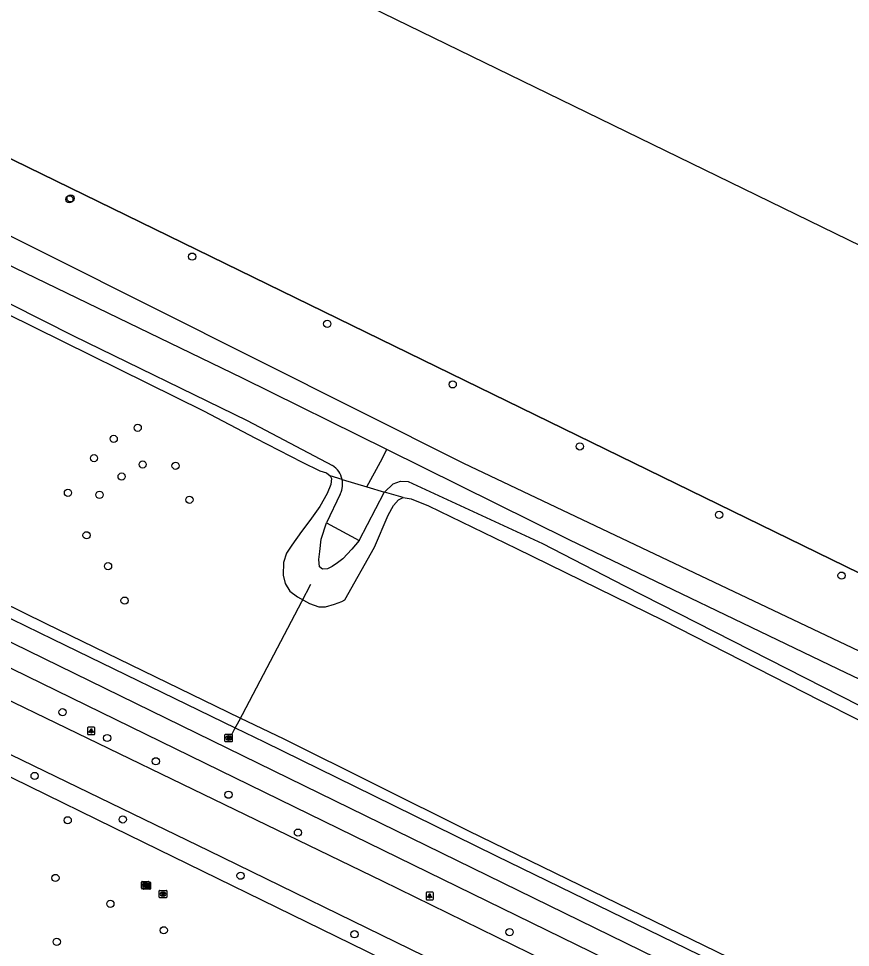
# Model space of a CAD drawing. Extents: x 156141 to 158132, y 385651 to 388399.
# Drawn here: x 156510 to 156622.9, y 386384.2 to 386510.1 of the extents above; entities that cross this region are included whole.
import ezdxf

# ---------------------------------------------------------------- set-up
doc = ezdxf.new("R2010")
doc.units = 0
for name, color, linetype in [('IMGEO_Berm_groen', 7, 'Continuous'), ('IMGEO_Boom', 7, 'Continuous'), ('IMGEO_Duiker', 7, 'Continuous'), ('IMGEO_Fietspad_gesloten', 7, 'Continuous'), ('IMGEO_Groenvoorziening', 7, 'Continuous'), ('IMGEO_Hek', 7, 'Continuous'), ('IMGEO_Lichtpunt', 7, 'Continuous'), ('IMGEO_Loofbos', 7, 'Continuous'), ('IMGEO_Oever', 7, 'Continuous'), ('IMGEO_Pand', 7, 'Continuous'), ('IMGEO_Rijbaan_lokaal_gesloten', 7, 'Continuous'), ('IMGEO_Rioolput', 7, 'Continuous'), ('IMGEO_Stuw', 7, 'Continuous'), ('IMGEO_Voetpad_open', 7, 'Continuous'), ('IMGEO_Waterloop', 7, 'Continuous')]:
    doc.layers.add(name, color=color, linetype=linetype)

msp = doc.modelspace()

# ---------------------------------------------------------------- linework, layer by layer
at = {"layer": 'IMGEO_Berm_groen'}
msp.add_lwpolyline([(156469.7, 386426.47), (156500, 386411.64), (156522.94, 386400.43), (156557.16, 386383.7), (156598.54, 386363.27), (156625.35, 386349.27), (156637.95, 386342.17)], dxfattribs=at)
at = {"layer": 'IMGEO_Boom'}
for centre in [(156516.94, 386485.59), (156517.11, 386485.72), (156533.59, 386477.82), (156551.91, 386468.71), (156568.93, 386460.5), (156526.21, 386454.62), (156522.95, 386453.11), (156586.17, 386452.09), (156520.28, 386450.51), (156526.88, 386449.65), (156531.34, 386449.47), (156524.03, 386448), (156516.75, 386445.8), (156521.03, 386445.53), (156533.22, 386444.86), (156605.06, 386442.82), (156519.27, 386440.04), (156522.18, 386435.86), (156621.67, 386434.57), (156524.43, 386431.18), (156516.02, 386416.05), (156522.07, 386412.56), (156528.66, 386409.4), (156512.23, 386407.41), (156538.52, 386404.87), (156516.71, 386401.4), (156524.18, 386401.52), (156547.94, 386399.73), (156515.05, 386393.58), (156540.16, 386393.89), (156522.5, 386390.07), (156529.74, 386386.49), (156555.61, 386385.95), (156576.64, 386386.23), (156515.23, 386384.93)]:
    msp.add_circle(centre, 0.489, dxfattribs=at)
at = {"layer": 'IMGEO_Duiker'}
msp.add_lwpolyline([(156549.65, 386433.38), (156548.41, 386431.02), (156539.91, 386414.86), (156539.3, 386413.69), (156538.88, 386412.9)], dxfattribs=at)
at = {"layer": 'IMGEO_Fietspad_gesloten'}
for points in [[(156439.93, 386459.43), (156478.08, 386440.66), (156748.12, 386308.63)], [(156746.83, 386305.79), (156476.91, 386437.66), (156454.28, 386448.77), (156440.3, 386455.67)]]:
    msp.add_lwpolyline(points, dxfattribs=at)
at = {"layer": 'IMGEO_Groenvoorziening'}
for points in [[(156371.99, 386566.95), (156447.85, 386532.48), (156458.65, 386520.98), (156467.27, 386511.43), (156654.66, 386420.01), (156654.6, 386419.89), (156819.39, 386339.6), (156839.51, 386329.8), (156877.29, 386311.4)], [(156658.9, 386407.79), (156570.45, 386449.76), (156500, 386485.09), (156470.28, 386500), (156436.29, 386517.05)]]:
    msp.add_lwpolyline(points, dxfattribs=at)
at = {"layer": 'IMGEO_Hek'}
msp.add_lwpolyline([(156654.66, 386420.01), (156467.27, 386511.43), (156458.65, 386520.98)], dxfattribs=at)
at = {"layer": 'IMGEO_Lichtpunt'}
for p, q in [((156519.4, 386413.92), (156519.4, 386413.11)), ((156519.4, 386413.92), (156519.4, 386413.11)), ((156520.3, 386414.02), (156519.5, 386414.02)), ((156520.3, 386414.02), (156519.5, 386414.02)), ((156520.4, 386413.11), (156520.4, 386413.92)), ((156520.4, 386413.11), (156520.4, 386413.92)), ((156519.5, 386413.02), (156520.3, 386413.02)), ((156519.5, 386413.02), (156520.3, 386413.02)), ((156565.31, 386391.54), (156565.31, 386390.74)), ((156565.31, 386391.54), (156565.31, 386390.74)), ((156566.22, 386391.64), (156565.41, 386391.64)), ((156566.22, 386391.64), (156565.41, 386391.64)), ((156566.31, 386390.74), (156566.31, 386391.54)), ((156566.31, 386390.74), (156566.31, 386391.54)), ((156565.41, 386390.64), (156566.22, 386390.64)), ((156565.41, 386390.64), (156566.22, 386390.64))]:
    msp.add_line(p, q, dxfattribs=at)
for points in [[(156519.78, 386413.58), (156519.81, 386413.56), (156519.63, 386413.29), (156519.59, 386413.32), (156519.78, 386413.58)], [(156519.88, 386413.54), (156519.92, 386413.54), (156519.92, 386413.21), (156519.88, 386413.21), (156519.88, 386413.54)], [(156519.99, 386413.56), (156520.03, 386413.58), (156520.21, 386413.32), (156520.17, 386413.29), (156519.99, 386413.56)], [(156565.69, 386391.21), (156565.73, 386391.18), (156565.54, 386390.92), (156565.5, 386390.94), (156565.69, 386391.21)], [(156565.9, 386391.18), (156565.94, 386391.21), (156566.12, 386390.94), (156566.09, 386390.92), (156565.9, 386391.18)], [(156565.79, 386391.16), (156565.84, 386391.16), (156565.84, 386390.84), (156565.79, 386390.84), (156565.79, 386391.16)]]:
    msp.add_lwpolyline(points, dxfattribs=at)
for centre in [(156519.9, 386413.72), (156565.81, 386391.34)]:
    msp.add_circle(centre, 0.0994, dxfattribs=at)
for centre, start, end in [((156519.5, 386413.92), 90, 180), ((156519.5, 386413.92), 90, 180), ((156520.3, 386413.92), 0, 90), ((156520.3, 386413.92), 0, 90), ((156519.5, 386413.11), 180, 270), ((156519.5, 386413.11), 180, 270), ((156520.3, 386413.11), 270, 0), ((156520.3, 386413.11), 270, 360), ((156565.41, 386391.54), 90, 180), ((156565.41, 386391.54), 90, 180), ((156566.22, 386391.54), 0, 90), ((156566.22, 386391.54), 0, 90), ((156565.41, 386390.74), 180, 270), ((156565.41, 386390.74), 180, 270), ((156566.22, 386390.74), 270, 0), ((156566.22, 386390.74), 270, 360)]:
    msp.add_arc(centre, 0.0946, start, end, dxfattribs=at)
at = {"layer": 'IMGEO_Loofbos'}
for points in [[(156376.23, 386532.82), (156380.53, 386530.67), (156394.61, 386524.34), (156410.55, 386516.78), (156432.52, 386506.23), (156455.92, 386495.25), (156484.14, 386481.46), (156508.4, 386470.1), (156535.15, 386456.9), (156542.2, 386453.22), (156548.5, 386449.94), (156550.89, 386448.79), (156551.8, 386448.5), (156552.29, 386448.09)], [(156552.29, 386448.09), (156552.47, 386447.72), (156552.41, 386446.92), (156551.91, 386445.7), (156550.9, 386443.95), (156549.53, 386442.05), (156548.4, 386440.56), (156547.09, 386438.72), (156546.38, 386437.61), (156545.96, 386436.37), (156545.94, 386434.65), (156546.2, 386433.51), (156546.83, 386432.46), (156547.87, 386431.7), (156549.5, 386430.79), (156550.77, 386430.32), (156551.68, 386430.33), (156552.89, 386430.71), (156553.91, 386431.06), (156554.32, 386431.29), (156558.33, 386438.44), (156560.18, 386442.77), (156560.89, 386444.08), (156561.58, 386444.84), (156562.23, 386445.16)], [(156562.23, 386445.16), (156563.31, 386445), (156565.65, 386444.03), (156577.58, 386438.26), (156597.44, 386428.54), (156618.76, 386417.64), (156623.98, 386415)]]:
    msp.add_lwpolyline(points, dxfattribs=at)
at = {"layer": 'IMGEO_Oever'}
for points in [[(156553.94, 386447.6), (156552.29, 386448.09)], [(156562.23, 386445.16), (156559.7, 386445.91)]]:
    msp.add_lwpolyline(points, dxfattribs=at)
at = {"layer": 'IMGEO_Pand'}
msp.add_lwpolyline([(156528.59, 386525.93), (156581.8, 386500), (156657.94, 386462.9), (156657.63, 386462.27), (156658.58, 386461.62), (156677.27, 386500), (156694.62, 386535.65)], dxfattribs=at)
at = {"layer": 'IMGEO_Rijbaan_lokaal_gesloten'}
for points in [[(156393.16, 386474.43), (156397.17, 386472.36), (156409.89, 386466.18), (156421.49, 386460.52), (156442.74, 386450.05), (156458.35, 386442.32), (156485.12, 386429.36), (156503.65, 386420.14), (156535.07, 386404.96), (156559.37, 386393.18), (156614.76, 386366.1), (156674.13, 386337.24), (156685.25, 386331.63), (156700.19, 386324.34), (156714.3, 386317.45), (156736.53, 386306.59), (156745.28, 386302.37)], [(156742.53, 386296.33), (156535.86, 386397.24), (156524.08, 386402.95), (156500, 386414.61), (156472.16, 386428.34)]]:
    msp.add_lwpolyline(points, dxfattribs=at)
at = {"layer": 'IMGEO_Rioolput'}
for p, q in [((156538.04, 386412.13), (156538.04, 386412.98)), ((156538.12, 386413.06), (156538.97, 386413.06)), ((156538.53, 386412.84), (156538.56, 386412.84)), ((156539.04, 386412.98), (156539.04, 386412.13)), ((156538.97, 386412.06), (156538.12, 386412.06)), ((156538.55, 386412.28), (156538.53, 386412.28)), ((156526.73, 386392.18), (156526.73, 386393.03)), ((156526.81, 386393.1), (156527.66, 386393.1)), ((156526.93, 386392.13), (156526.93, 386392.98)), ((156527, 386393.05), (156527.86, 386393.05)), ((156527.22, 386392.88), (156527.25, 386392.88)), ((156527.42, 386392.83), (156527.44, 386392.83)), ((156527.74, 386393.03), (156527.74, 386392.18)), ((156527.93, 386392.98), (156527.93, 386392.13)), ((156527.66, 386392.1), (156526.81, 386392.1)), ((156527.86, 386392.05), (156527, 386392.05)), ((156527.24, 386392.32), (156527.22, 386392.32)), ((156527.44, 386392.27), (156527.41, 386392.27)), ((156529.14, 386390.97), (156529.14, 386391.82)), ((156529.21, 386391.89), (156530.07, 386391.89)), ((156529.63, 386391.67), (156529.65, 386391.67)), ((156530.14, 386391.82), (156530.14, 386390.97)), ((156530.07, 386390.89), (156529.21, 386390.89)), ((156529.65, 386391.11), (156529.62, 386391.11))]:
    msp.add_line(p, q, dxfattribs=at)
for points in [[(156538.04, 386412.13), (156538.04, 386412.98)], [(156538.12, 386413.06), (156538.97, 386413.06)], [(156538.63, 386412.75), (156538.38, 386412.76), (156538.38, 386412.36)], [(156538.56, 386412.68), (156538.5, 386412.68), (156538.5, 386412.59)], [(156538.5, 386412.59), (156538.56, 386412.59)], [(156539.04, 386412.98), (156539.04, 386412.13)], [(156538.97, 386412.06), (156538.12, 386412.06)], [(156538.38, 386412.36), (156538.5, 386412.36), (156538.5, 386412.52), (156538.52, 386412.52)], [(156538.56, 386412.49), (156538.63, 386412.36), (156538.77, 386412.36), (156538.71, 386412.48)], [(156526.73, 386392.18), (156526.73, 386393.03)], [(156526.81, 386393.1), (156527.66, 386393.1)], [(156526.93, 386392.13), (156526.93, 386392.98)], [(156527, 386393.05), (156527.86, 386393.05)], [(156527.32, 386392.8), (156527.07, 386392.8), (156527.07, 386392.4)], [(156527.07, 386392.4), (156527.2, 386392.4), (156527.2, 386392.57), (156527.21, 386392.57)], [(156527.25, 386392.72), (156527.2, 386392.72), (156527.2, 386392.64)], [(156527.2, 386392.64), (156527.25, 386392.64)], [(156527.25, 386392.54), (156527.32, 386392.4), (156527.46, 386392.4), (156527.4, 386392.53)], [(156527.52, 386392.75), (156527.27, 386392.75), (156527.27, 386392.35)], [(156527.27, 386392.35), (156527.39, 386392.35), (156527.39, 386392.51), (156527.4, 386392.51)], [(156527.44, 386392.67), (156527.39, 386392.67), (156527.39, 386392.59)], [(156527.39, 386392.59), (156527.44, 386392.59)], [(156527.45, 386392.48), (156527.52, 386392.35), (156527.66, 386392.35), (156527.59, 386392.48)], [(156527.74, 386393.03), (156527.74, 386392.18)], [(156527.93, 386392.98), (156527.93, 386392.13)], [(156527.66, 386392.1), (156526.81, 386392.1)], [(156527.86, 386392.05), (156527, 386392.05)], [(156529.14, 386390.97), (156529.14, 386391.82)], [(156529.21, 386391.89), (156530.07, 386391.89)], [(156529.73, 386391.59), (156529.47, 386391.59), (156529.47, 386391.19)], [(156529.47, 386391.19), (156529.6, 386391.19), (156529.6, 386391.36), (156529.61, 386391.36)], [(156529.65, 386391.51), (156529.6, 386391.51), (156529.6, 386391.43)], [(156529.6, 386391.43), (156529.65, 386391.43)], [(156529.66, 386391.33), (156529.73, 386391.19), (156529.87, 386391.19), (156529.8, 386391.32)], [(156530.14, 386391.82), (156530.14, 386390.97)], [(156530.07, 386390.89), (156529.21, 386390.89)]]:
    msp.add_lwpolyline(points, dxfattribs=at)
for centre, radius, start, end in [((156538.12, 386412.98), 0.0765, 91.552, 178.448), ((156538.12, 386412.98), 0.0765, 91.552, 178.448), ((156538.56, 386412.58), 0.0964, 77.0061, 93.1865), ((156538.54, 386412.78), 0.19, 274.7715, 282.9687), ((156538.58, 386412.64), 0.0378, 276.6634, 79.6772), ((156538.63, 386412.65), 0.109, 350.3612, 89.416), ((156538.63, 386412.64), 0.112, 277.5842, 350.9817), ((156538.97, 386412.98), 0.0765, 1.552, 88.448), ((156538.97, 386412.98), 0.0765, 1.552, 88.448), ((156538.12, 386412.13), 0.0765, 181.552, 268.448), ((156538.12, 386412.13), 0.0765, 181.552, 268.448), ((156538.51, 386412.47), 0.0533, 26.0293, 88.6989), ((156538.61, 386412.43), 0.108, 29.5134, 73.7905), ((156538.97, 386412.13), 0.0765, 271.552, 358.448), ((156538.97, 386412.13), 0.0765, 271.552, 358.448), ((156526.81, 386393.03), 0.0765, 91.552, 178.448), ((156526.81, 386393.03), 0.0765, 91.552, 178.448), ((156527.01, 386392.98), 0.0765, 91.552, 178.448), ((156527.01, 386392.98), 0.0765, 91.552, 178.448), ((156527.2, 386392.51), 0.0533, 26.0293, 88.6989), ((156527.25, 386392.63), 0.0964, 77.0061, 93.1865), ((156527.23, 386392.83), 0.19, 274.7715, 282.9687), ((156527.27, 386392.68), 0.0378, 276.6634, 79.6772), ((156527.32, 386392.69), 0.109, 350.3612, 89.416), ((156527.32, 386392.69), 0.112, 277.5842, 350.9817), ((156527.3, 386392.48), 0.108, 29.5134, 73.7905), ((156527.4, 386392.46), 0.0533, 26.0293, 88.6989), ((156527.45, 386392.57), 0.0964, 77.0061, 93.1865), ((156527.43, 386392.78), 0.19, 274.7715, 282.9687), ((156527.46, 386392.63), 0.0378, 276.6634, 79.6772), ((156527.52, 386392.64), 0.109, 350.3612, 89.416), ((156527.52, 386392.64), 0.112, 277.5842, 350.9817), ((156527.5, 386392.42), 0.108, 29.5134, 73.7905), ((156527.66, 386393.03), 0.0765, 1.552, 88.448), ((156527.66, 386393.03), 0.0765, 1.552, 88.448), ((156527.85, 386392.98), 0.0765, 1.552, 88.448), ((156527.85, 386392.98), 0.0765, 1.552, 88.448), ((156526.81, 386392.18), 0.0765, 181.552, 268.448), ((156526.81, 386392.18), 0.0765, 181.552, 268.448), ((156527.01, 386392.13), 0.0765, 181.552, 268.448), ((156527.01, 386392.13), 0.0765, 181.552, 268.448), ((156527.66, 386392.18), 0.0765, 271.552, 358.448), ((156527.66, 386392.18), 0.0765, 271.552, 358.448), ((156527.85, 386392.13), 0.0765, 271.552, 358.448), ((156527.85, 386392.13), 0.0765, 271.552, 358.448), ((156529.21, 386391.82), 0.0765, 91.552, 178.448), ((156529.21, 386391.82), 0.0765, 91.552, 178.448), ((156529.61, 386391.3), 0.0533, 26.0293, 88.6989), ((156529.66, 386391.42), 0.0964, 77.0061, 93.1865), ((156529.64, 386391.62), 0.19, 274.7715, 282.9687), ((156529.67, 386391.47), 0.0378, 276.6634, 79.6772), ((156529.73, 386391.48), 0.109, 350.3612, 89.416), ((156529.72, 386391.48), 0.112, 277.5842, 350.9817), ((156529.71, 386391.27), 0.108, 29.5134, 73.7905), ((156530.06, 386391.82), 0.0765, 1.552, 88.448), ((156530.06, 386391.82), 0.0765, 1.552, 88.448), ((156529.21, 386390.97), 0.0765, 181.552, 268.448), ((156529.21, 386390.97), 0.0765, 181.552, 268.448), ((156530.06, 386390.97), 0.0765, 271.552, 358.448), ((156530.06, 386390.97), 0.0765, 271.552, 358.448)]:
    msp.add_arc(centre, radius, start, end, dxfattribs=at)
for centre, major_axis, ratio, start_param, end_param in [((156538.53, 386412.56), (-0.387, 0.002), 0.722429, 4.712389, 7.853982), ((156538.55, 386412.56), (-0.39, 0.002), 0.717154, 1.570796, 4.712389), ((156527.22, 386392.6), (-0.387, 0.002), 0.722429, 4.712389, 7.853982), ((156527.42, 386392.55), (-0.387, 0.002), 0.722429, 4.712389, 7.853982), ((156527.25, 386392.6), (-0.39, 0.002), 0.717154, 1.570796, 4.712389), ((156527.44, 386392.55), (-0.39, 0.002), 0.717154, 1.570796, 4.712389), ((156529.63, 386391.39), (-0.387, 0.002), 0.722429, 4.712389, 7.853982), ((156529.65, 386391.39), (-0.39, 0.002), 0.717154, 1.570796, 4.712389)]:
    msp.add_ellipse(centre, major_axis=major_axis, ratio=ratio, start_param=start_param, end_param=end_param, dxfattribs=at)
at = {"layer": 'IMGEO_Stuw'}
msp.add_lwpolyline([(156551.79, 386441.74), (156556.24, 386439.35)], dxfattribs=at)
at = {"layer": 'IMGEO_Voetpad_open'}
for points in [[(156439.01, 386463.07), (156453.09, 386456.04), (156472.35, 386446.61), (156490.68, 386437.75), (156503.51, 386431.38), (156514.71, 386425.98), (156539.43, 386413.93), (156543.35, 386412.02), (156558.18, 386404.76), (156574.82, 386396.59), (156609.28, 386379.8), (156613.05, 386377.82), (156629.2, 386369.96)], [(157000, 386190.5), (156998.62, 386191.17), (156997.02, 386191.93), (156993.26, 386193.78), (156878.47, 386250), (156816.86, 386279.93), (156794.45, 386290.97), (156728.15, 386323.33), (156696.62, 386338.78), (156663.58, 386354.86), (156633.35, 386369.63), (156571.02, 386399.96), (156546.07, 386412.38), (156540.12, 386415.26), (156513.81, 386428.04), (156479.51, 386444.91), (156441.01, 386463.8)]]:
    msp.add_lwpolyline(points, dxfattribs=at)
at = {"layer": 'IMGEO_Waterloop'}
for points in [[(156560.01, 386451.66), (156540.44, 386461.36), (156505.36, 386478.31), (156473.14, 386494.28), (156471.12, 386494.85), (156429.81, 386515.83), (156394.59, 386533.14), (156377.09, 386541.78), (156375.83, 386542.6), (156369.37, 386548.15)], [(156365.21, 386544.46), (156373.03, 386537.62), (156381.18, 386532.98), (156412.89, 386517.71), (156431.25, 386509.24), (156452.14, 386498.84), (156487.74, 386482.07), (156517.52, 386467.08), (156541.04, 386455.61), (156552.61, 386449.52)], [(156557.29, 386446.61), (156559.12, 386450.02), (156560.01, 386451.66)], [(157000, 386239.3), (156978.16, 386250), (156767.35, 386353.29), (156735.29, 386368.52), (156690.51, 386390.35), (156663.39, 386402.99), (156660.4, 386403.79), (156656.79, 386404.96), (156621.19, 386421.87), (156584.71, 386439.44), (156560.01, 386451.66)], [(156553.94, 386447.6), (156557.29, 386446.61)], [(156557.29, 386446.61), (156559.7, 386445.91)], [(156559.7, 386445.91), (156560.87, 386447.04), (156561.86, 386447.36), (156562.89, 386447.32), (156581.11, 386438.93), (156592.21, 386433.17), (156628.88, 386414.53), (156641.58, 386408.96), (156660.59, 386401.7), (156683.78, 386391.25), (156721.76, 386372.84), (156748.98, 386359.31), (156757.55, 386355.47), (156795.35, 386336.54), (156833.57, 386317.99), (156884.99, 386292.19), (156902.84, 386283.66), (156905.14, 386281.88), (156905.23, 386280.71), (156906.17, 386280.24), (156907.52, 386280.57), (156938.53, 386265.49), (156980.5, 386244.88), (157022.75, 386224.65)], [(156553.66, 386445.63), (156551.79, 386441.74)], [(156556.24, 386439.35), (156559.65, 386445.86), (156559.7, 386445.91)], [(156556.24, 386439.35), (156555.25, 386438.16), (156554.02, 386436.85), (156553.3, 386436.32), (156552.58, 386435.81), (156551.97, 386435.5), (156551.29, 386435.43), (156550.85, 386435.77), (156550.75, 386436.77), (156550.89, 386437.85), (156551.07, 386439.53), (156551.79, 386441.74)], [(156551.79, 386441.74), (156556.24, 386439.35)]]:
    msp.add_lwpolyline(points, dxfattribs=at)
for centre, radius, start, end in [((156551.03, 386447), 2.97, 11.6912, 57.9508), ((156551.14, 386446.97), 2.86, 331.9611, 354.1925), ((156551.01, 386447.01), 2.99, 353.8328, 11.5309)]:
    msp.add_arc(centre, radius, start, end, dxfattribs=at)

doc.saveas('drawing.dxf')
